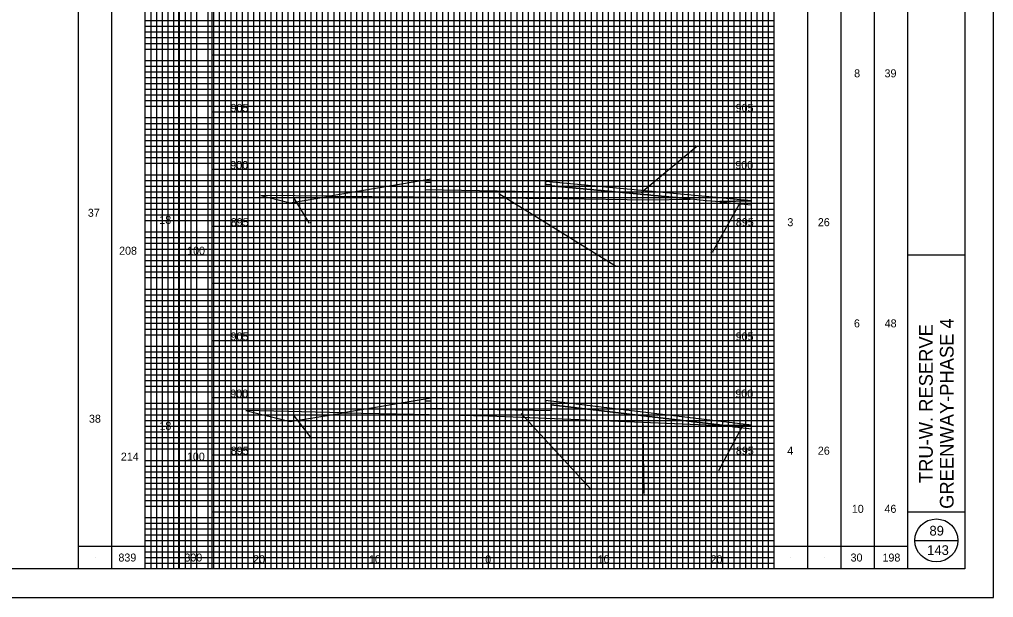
# Model space of a CAD drawing. Extents: x -73 to 160, y -2 to 1877.
# Drawn here: x 74.8 to 160, y 1722.5 to 1773.1 of the extents above; entities that cross this region are included whole.
import ezdxf

# ---------------------------------------------------------------- set-up
doc = ezdxf.new("R2010")
doc.units = 0
for name, color, linetype in [('DR_P_Flood_Boundary', 7, 'Continuous'), ('GK_Cells', 7, 'Continuous'), ('RD_X_Fence', 7, 'Continuous'), ('TX_X_5', 7, 'Continuous'), ('UT_P_Water_Cells', 7, 'Continuous'), ('XS_P_Pavt_Layers', 7, 'Continuous'), ('XS_P_Pavt_Surface', 7, 'Continuous'), ('XS_X_Ground_Line', 7, 'Continuous')]:
    doc.layers.add(name, color=color, linetype=linetype)

msp = doc.modelspace()

# ---------------------------------------------------------------- linework, layer by layer
at = {"layer": 'DR_P_Flood_Boundary'}
for p, q in [((95.832, 1725), (95.832, 1830)), ((100.832, 1725), (100.832, 1830)), ((105.832, 1725), (105.832, 1830)), ((110.832, 1725), (110.832, 1830)), ((115.832, 1725), (115.832, 1830)), ((120.832, 1725), (120.832, 1830)), ((125.832, 1725), (125.832, 1830)), ((130.832, 1725), (130.832, 1830)), ((135.832, 1725), (135.832, 1830)), ((91.665, 1770), (140.832, 1770)), ((91.665, 1765), (140.832, 1765)), ((91.665, 1760), (140.832, 1760)), ((91.665, 1755), (140.832, 1755)), ((91.665, 1750), (140.832, 1750)), ((91.665, 1745), (140.832, 1745)), ((91.665, 1740), (140.832, 1740)), ((91.665, 1735), (140.832, 1735)), ((91.665, 1730), (140.832, 1730))]:
    msp.add_line(p, q, dxfattribs=at)
at = {"layer": 'GK_Cells'}
for p, q in [((152.5, 1725), (152.5, 1830)), ((152.5, 1752.5), (157.5, 1752.5)), ((152.5, 1730), (157.5, 1730))]:
    msp.add_line(p, q, dxfattribs=at)
msp.add_lwpolyline([(0, 1830), (157.5, 1830), (157.5, 1725), (0, 1725)], close=True, dxfattribs=at)
at = {"layer": 'RD_X_Fence'}
for p, q in [((129.175, 1757.958), (134.048, 1762)), ((110.832, 1759.101), (101.975, 1757.624)), ((110.332, 1758.194), (110.332, 1758.861)), ((110.332, 1758.861), (110.832, 1758.851)), ((138.833, 1757.21), (120.832, 1758.901)), ((121.332, 1757.974), (110.332, 1758.194)), ((120.832, 1758.651), (121.332, 1758.641)), ((121.332, 1758.641), (121.332, 1758.524)), ((121.332, 1758.524), (121.332, 1757.974)), ((133.474, 1757.383), (121.332, 1758.524)), ((121.332, 1758.524), (133.474, 1757.383)), ((95.946, 1757.681), (98.495, 1757.044)), ((101.975, 1757.624), (95.946, 1757.681)), ((98.495, 1757.044), (101.975, 1757.624)), ((98.805, 1757.45), (100.125, 1755.286)), ((101.975, 1757.624), (109.332, 1757.554)), ((109.332, 1757.554), (115.832, 1757.493)), ((115.832, 1757.493), (122.332, 1757.411)), ((116.73, 1757.864), (126.951, 1751.539)), ((133.474, 1757.383), (134.913, 1757.248)), ((134.913, 1757.248), (136.076, 1757.161)), ((136.074, 1757.139), (138.833, 1756.88)), ((138.833, 1757.21), (136.076, 1757.161)), ((136.076, 1757.161), (138.833, 1757.21)), ((138.833, 1756.88), (138.833, 1757.21)), ((137.855, 1757.082), (135.408, 1752.687)), ((110.832, 1739.953), (103.156, 1738.674)), ((110.332, 1739.047), (110.332, 1739.713)), ((110.332, 1739.713), (110.832, 1739.703)), ((138.833, 1737.599), (120.832, 1739.753)), ((120.832, 1739.753), (120.832, 1739.649)), ((120.832, 1739.649), (120.832, 1739.503)), ((120.832, 1739.503), (121.332, 1739.493)), ((121.332, 1739.493), (121.332, 1739.364)), ((121.332, 1739.364), (121.332, 1738.827)), ((136.275, 1737.575), (121.332, 1739.364)), ((94.623, 1738.865), (98.495, 1737.897)), ((103.156, 1738.674), (94.623, 1738.865)), ((98.495, 1737.897), (103.156, 1738.674)), ((98.758, 1738.479), (100.311, 1736.484)), ((103.156, 1738.674), (109.332, 1738.536)), ((109.332, 1738.536), (115.832, 1738.39)), ((121.332, 1738.827), (110.332, 1739.047)), ((115.832, 1738.39), (122.332, 1738.125)), ((118.697, 1738.613), (124.8, 1731.995)), ((129.32, 1738.578), (129.432, 1731.612)), ((122.332, 1738.125), (136.272, 1737.557)), ((136.412, 1737.559), (138.833, 1737.599)), ((138.833, 1737.599), (136.412, 1737.559)), ((136.412, 1737.559), (138.833, 1737.269)), ((138.833, 1737.269), (138.833, 1737.599)), ((138.026, 1737.476), (135.94, 1733.599))]:
    msp.add_line(p, q, dxfattribs=at)
for points in [[(110.832, 1758.851), (110.832, 1758.996), (110.832, 1759.101)], [(120.832, 1758.901), (120.832, 1758.796), (120.832, 1758.651)], [(122.332, 1757.411), (129.82, 1757.317), (133.472, 1757.356)], [(133.472, 1757.356), (133.474, 1757.383)], [(136.076, 1757.161), (136.074, 1757.139)], [(110.832, 1739.703), (110.832, 1739.849), (110.832, 1739.953)], [(121.332, 1739.364), (136.275, 1737.575), (136.412, 1737.559)], [(136.272, 1737.557), (136.275, 1737.575)]]:
    msp.add_lwpolyline(points, dxfattribs=at)
at = {"layer": 'TX_X_5'}
msp.add_lwpolyline([(-10, 1722.5), (160, 1722.5), (160, 1832.5), (-10, 1832.5)], close=True, dxfattribs=at)
at = {"layer": 'UT_P_Water_Cells'}
for p, q in [((86.332, 1725), (86.332, 1830)), ((86.832, 1725), (86.832, 1830)), ((87.332, 1725), (87.332, 1830)), ((87.832, 1725), (87.832, 1830)), ((88.332, 1725), (88.332, 1830)), ((88.832, 1725), (88.832, 1830)), ((89.332, 1725), (89.332, 1830)), ((89.832, 1725), (89.832, 1830)), ((90.332, 1725), (90.332, 1830)), ((91.332, 1725), (91.332, 1830)), ((91.832, 1725), (91.832, 1830)), ((92.332, 1725), (92.332, 1830)), ((92.832, 1725), (92.832, 1830)), ((93.332, 1725), (93.332, 1830)), ((93.832, 1725), (93.832, 1830)), ((94.332, 1725), (94.332, 1830)), ((94.832, 1725), (94.832, 1830)), ((95.332, 1725), (95.332, 1830)), ((96.332, 1725), (96.332, 1830)), ((96.832, 1725), (96.832, 1830)), ((97.332, 1725), (97.332, 1830)), ((97.832, 1725), (97.832, 1830)), ((98.332, 1725), (98.332, 1830)), ((98.832, 1725), (98.832, 1830)), ((99.332, 1725), (99.332, 1830)), ((99.832, 1725), (99.832, 1830)), ((100.332, 1725), (100.332, 1830)), ((101.332, 1725), (101.332, 1830)), ((101.832, 1725), (101.832, 1830)), ((102.332, 1725), (102.332, 1830)), ((102.832, 1725), (102.832, 1830)), ((103.332, 1725), (103.332, 1830)), ((103.832, 1725), (103.832, 1830)), ((104.332, 1725), (104.332, 1830)), ((104.832, 1725), (104.832, 1830)), ((105.332, 1725), (105.332, 1830)), ((106.332, 1725), (106.332, 1830)), ((106.832, 1725), (106.832, 1830)), ((107.332, 1725), (107.332, 1830)), ((107.832, 1725), (107.832, 1830)), ((108.332, 1725), (108.332, 1830)), ((108.832, 1725), (108.832, 1830)), ((109.332, 1725), (109.332, 1830)), ((109.832, 1725), (109.832, 1830)), ((110.332, 1725), (110.332, 1830)), ((111.332, 1725), (111.332, 1830)), ((111.832, 1725), (111.832, 1830)), ((112.332, 1725), (112.332, 1830)), ((112.832, 1725), (112.832, 1830)), ((113.332, 1725), (113.332, 1830)), ((113.832, 1725), (113.832, 1830)), ((114.332, 1725), (114.332, 1830)), ((114.832, 1725), (114.832, 1830)), ((115.332, 1725), (115.332, 1830)), ((116.332, 1725), (116.332, 1830)), ((116.832, 1725), (116.832, 1830)), ((117.332, 1725), (117.332, 1830)), ((117.832, 1725), (117.832, 1830)), ((118.332, 1725), (118.332, 1830)), ((118.832, 1725), (118.832, 1830)), ((119.332, 1725), (119.332, 1830)), ((119.832, 1725), (119.832, 1830)), ((120.332, 1725), (120.332, 1830)), ((121.332, 1725), (121.332, 1830)), ((121.832, 1725), (121.832, 1830)), ((122.332, 1725), (122.332, 1830)), ((122.832, 1725), (122.832, 1830)), ((123.332, 1725), (123.332, 1830)), ((123.832, 1725), (123.832, 1830)), ((124.332, 1725), (124.332, 1830)), ((124.832, 1725), (124.832, 1830)), ((125.332, 1725), (125.332, 1830)), ((126.332, 1725), (126.332, 1830)), ((126.832, 1725), (126.832, 1830)), ((127.332, 1725), (127.332, 1830)), ((127.832, 1725), (127.832, 1830)), ((128.332, 1725), (128.332, 1830)), ((128.832, 1725), (128.832, 1830)), ((129.332, 1725), (129.332, 1830)), ((129.832, 1725), (129.832, 1830)), ((130.332, 1725), (130.332, 1830)), ((131.332, 1725), (131.332, 1830)), ((131.832, 1725), (131.832, 1830)), ((132.332, 1725), (132.332, 1830)), ((132.832, 1725), (132.832, 1830)), ((133.332, 1725), (133.332, 1830)), ((133.832, 1725), (133.832, 1830)), ((134.332, 1725), (134.332, 1830)), ((134.832, 1725), (134.832, 1830)), ((135.332, 1725), (135.332, 1830)), ((136.332, 1725), (136.332, 1830)), ((136.832, 1725), (136.832, 1830)), ((137.332, 1725), (137.332, 1830)), ((137.832, 1725), (137.832, 1830)), ((138.332, 1725), (138.332, 1830)), ((138.832, 1725), (138.832, 1830)), ((139.332, 1725), (139.332, 1830)), ((139.832, 1725), (139.832, 1830)), ((140.332, 1725), (140.332, 1830)), ((85.832, 1773), (140.832, 1773)), ((85.832, 1772.5), (140.832, 1772.5)), ((85.832, 1772), (140.832, 1772)), ((85.832, 1771.5), (140.832, 1771.5)), ((85.832, 1771), (140.832, 1771)), ((85.832, 1770.5), (140.832, 1770.5)), ((85.832, 1769.5), (140.832, 1769.5)), ((85.832, 1769), (140.832, 1769)), ((85.832, 1768.5), (140.832, 1768.5)), ((85.832, 1768), (140.832, 1768)), ((85.832, 1767.5), (140.832, 1767.5)), ((85.832, 1767), (140.832, 1767)), ((85.832, 1766.5), (140.832, 1766.5)), ((85.832, 1766), (140.832, 1766)), ((85.832, 1765.5), (140.832, 1765.5)), ((85.832, 1764.5), (140.832, 1764.5)), ((85.832, 1764), (140.832, 1764)), ((85.832, 1763.5), (140.832, 1763.5)), ((85.832, 1763), (140.832, 1763)), ((85.832, 1762.5), (140.832, 1762.5)), ((85.832, 1762), (140.832, 1762)), ((85.832, 1761.5), (140.832, 1761.5)), ((85.832, 1761), (140.832, 1761)), ((85.832, 1760.5), (140.832, 1760.5)), ((85.832, 1759.5), (140.832, 1759.5)), ((85.832, 1759), (140.832, 1759)), ((85.832, 1758.5), (140.832, 1758.5)), ((85.832, 1758), (140.832, 1758)), ((85.832, 1757.5), (140.832, 1757.5)), ((85.832, 1757), (140.832, 1757)), ((85.832, 1756.5), (140.832, 1756.5)), ((85.832, 1756), (140.832, 1756)), ((85.832, 1755.5), (140.832, 1755.5)), ((85.832, 1754.5), (140.832, 1754.5)), ((85.832, 1754), (140.832, 1754)), ((85.832, 1753.5), (140.832, 1753.5)), ((85.832, 1753), (140.832, 1753)), ((85.832, 1752.5), (140.832, 1752.5)), ((85.832, 1752), (140.832, 1752)), ((85.832, 1751.5), (140.832, 1751.5)), ((85.832, 1751), (140.832, 1751)), ((85.832, 1750.5), (140.832, 1750.5)), ((85.832, 1749.5), (140.832, 1749.5)), ((85.832, 1749), (140.832, 1749)), ((85.832, 1748.5), (140.832, 1748.5)), ((85.832, 1748), (140.832, 1748)), ((85.832, 1747.5), (140.832, 1747.5)), ((85.832, 1747), (140.832, 1747)), ((85.832, 1746.5), (140.832, 1746.5)), ((85.832, 1746), (140.832, 1746)), ((85.832, 1745.5), (140.832, 1745.5)), ((85.832, 1744.5), (140.832, 1744.5)), ((85.832, 1744), (140.832, 1744)), ((85.832, 1743.5), (140.832, 1743.5)), ((85.832, 1743), (140.832, 1743)), ((85.832, 1742.5), (140.832, 1742.5)), ((85.832, 1742), (140.832, 1742)), ((85.832, 1741.5), (140.832, 1741.5)), ((85.832, 1741), (140.832, 1741)), ((85.832, 1740.5), (140.832, 1740.5)), ((85.832, 1739.5), (140.832, 1739.5)), ((85.832, 1739), (140.832, 1739)), ((85.832, 1738.5), (140.832, 1738.5)), ((85.832, 1738), (140.832, 1738)), ((85.832, 1737.5), (140.832, 1737.5)), ((85.832, 1737), (140.832, 1737)), ((85.832, 1736.5), (140.832, 1736.5)), ((85.832, 1736), (140.832, 1736)), ((85.832, 1735.5), (140.832, 1735.5)), ((85.832, 1734.5), (140.832, 1734.5)), ((85.832, 1734), (140.832, 1734)), ((85.832, 1733.5), (140.832, 1733.5)), ((85.832, 1733), (140.832, 1733)), ((85.832, 1732.5), (140.832, 1732.5)), ((85.832, 1732), (140.832, 1732)), ((85.832, 1731.5), (140.832, 1731.5)), ((85.832, 1731), (140.832, 1731)), ((85.832, 1730.5), (140.832, 1730.5)), ((85.832, 1729.5), (140.832, 1729.5)), ((85.832, 1729), (140.832, 1729)), ((85.832, 1728.5), (140.832, 1728.5)), ((85.832, 1728), (140.832, 1728)), ((85.832, 1727.5), (140.832, 1727.5)), ((85.832, 1727), (140.832, 1727)), ((85.832, 1726.5), (140.832, 1726.5)), ((85.832, 1726), (140.832, 1726)), ((85.832, 1725.5), (140.832, 1725.5))]:
    msp.add_line(p, q, dxfattribs=at)
at = {"layer": 'XS_X_Ground_Line'}
for p, q in [((80, 1725), (80, 1830)), ((85.832, 1725), (85.832, 1830)), ((85.832, 1725), (85.832, 1830)), ((91.665, 1725), (91.665, 1830)), ((140.832, 1725), (140.832, 1830)), ((146.667, 1725), (146.667, 1830)), ((82.916, 1725), (82.916, 1828.75)), ((143.75, 1725), (143.75, 1828.75)), ((149.583, 1725), (149.583, 1828.75)), ((88.749, 1725), (88.749, 1826.667)), ((155, 1741.458), (155, 1741.458)), ((153.125, 1727.5), (156.875, 1727.5)), ((155, 1727.925), (155, 1727.925)), ((80, 1727), (91.665, 1727)), ((140.832, 1727), (152.5, 1727)), ((81.458, 1726.03), (81.458, 1726.03)), ((84.374, 1726.03), (84.374, 1726.03)), ((142.291, 1726), (142.291, 1726)), ((145.209, 1726), (145.209, 1726)), ((148.125, 1726), (148.125, 1726)), ((151.042, 1726), (151.042, 1726)), ((155, 1726.225), (155, 1726.225))]:
    msp.add_line(p, q, dxfattribs=at)
msp.add_circle((155, 1727.5), 1.875, dxfattribs=at)

# ---------------------------------------------------------------- texts
at = {"layer": 'RD_X_Fence'}
for s, p in [('5.4', (133.891, 1761.93)), ('1.8', (100.006, 1755.216)), ('0.5', (135.242, 1752.617)), ('20.0', (126.724, 1751.469)), ('3.8', (100.164, 1736.414)), ('0.4', (135.776, 1733.529)), ('20.4', (124.576, 1731.925)), ('5.5', (129.273, 1731.542))]:
    msp.add_text(s, height=0.14, dxfattribs=at).set_placement(p)
at = {"layer": 'XS_P_Pavt_Layers'}
for s, p in [('89', (154.398, 1727.925)), ('143', (154.197, 1726.225))]:
    msp.add_text(s, height=0.85, dxfattribs=at).set_placement(p)
at = {"layer": 'XS_P_Pavt_Surface'}
for s, p in [('8', (147.813, 1768.027)), ('39', (150.472, 1768.027)), ('905', (93.287, 1765)), ('905', (137.454, 1765)), ('900', (93.259, 1760)), ('900', (137.427, 1760)), ('37', (80.803, 1755.82)), ('18', (87.054, 1755.201)), ('895', (93.303, 1755)), ('895', (137.471, 1755)), ('3', (141.974, 1755)), ('26', (144.639, 1755)), ('208', (83.539, 1752.503)), ('100', (89.487, 1752.503)), ('6', (147.794, 1746.144)), ('48', (150.483, 1746.144)), ('905', (93.287, 1745)), ('905', (137.454, 1745)), ('900', (93.259, 1740)), ('900', (137.427, 1740)), ('38', (80.904, 1737.798)), ('18', (87.063, 1737.179)), ('214', (83.693, 1734.481)), ('100', (89.468, 1734.481)), ('895', (93.303, 1735)), ('895', (137.471, 1735)), ('4', (141.963, 1735)), ('26', (144.639, 1735)), ('10', (147.609, 1729.913)), ('46', (150.464, 1729.913)), ('839', (83.479, 1725.65)), ('300', (89.249, 1725.65)), ('20', (95.257, 1725.5)), ('10', (105.389, 1725.5)), ('0', (115.554, 1725.5)), ('0', (115.554, 1725.5)), ('10', (125.389, 1725.5)), ('20', (135.257, 1725.5)), ('30', (147.502, 1725.65)), ('198', (150.292, 1725.65))]:
    msp.add_text(s, height=0.7, dxfattribs=at).set_placement(p)
for s, p in [('TRU-W. RESERVE', (154.688, 1732.519)), ('GREENWAY-PHASE 4', (156.512, 1730.261))]:
    msp.add_text(s, height=1.2, rotation=90, dxfattribs=at).set_placement(p)
at = {"layer": 'XS_X_Ground_Line'}
msp.add_text('143', height=0.85, dxfattribs=at).set_placement((154.197, 1726.225))

doc.saveas('drawing.dxf')
